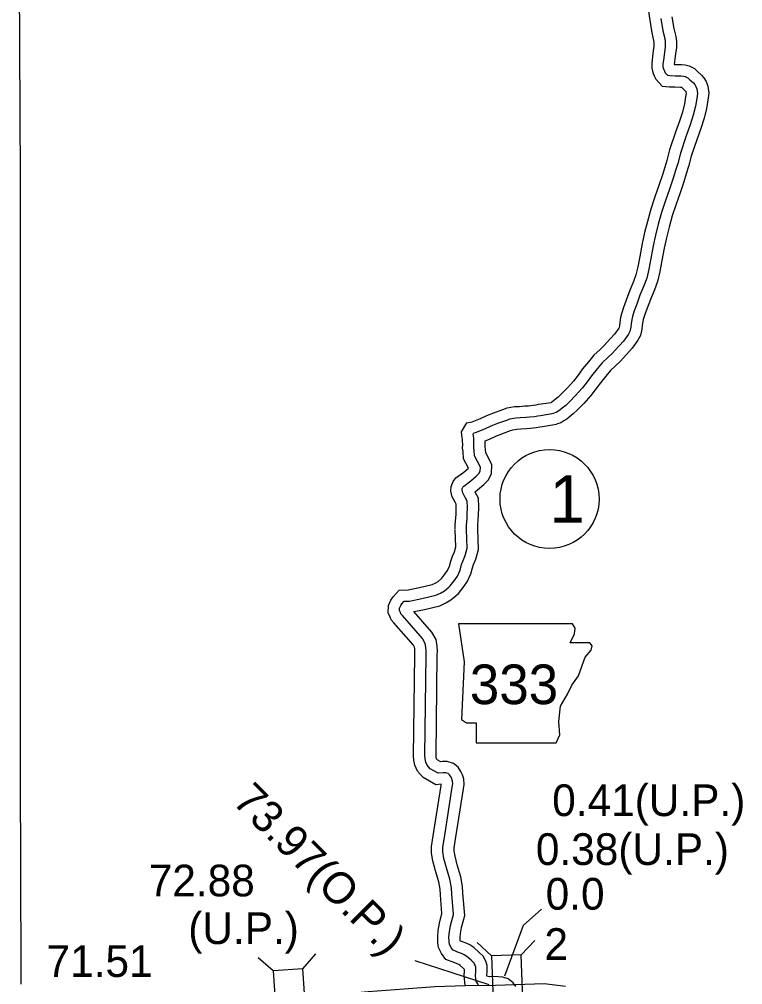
# Model space of a CAD drawing. Extents: x 31699 to 244310, y -8841 to 11474.
# Drawn here: x 94945 to 95588, y 4792 to 5649 of the extents above; entities that cross this region are included whole.
import ezdxf

# ---------------------------------------------------------------- set-up
doc = ezdxf.new("R2010")
doc.units = 0
for name, color, linetype in [('B_Logo', 7, 'Continuous'), ('G-ANNO-TEXT', 7, 'Continuous'), ('Level 55', 7, 'Continuous'), ('New Level (0)', 7, 'Continuous'), ('R_Border Notes', 7, 'Continuous'), ('R_Logo', 7, 'Continuous'), ('R_XS_EARTHWORK_STAGE1', 7, 'Continuous'), ('S_WALL', 7, 'Continuous'), ('S_WALL_ANNOT', 7, 'Continuous')]:
    doc.layers.add(name, color=color, linetype=linetype)

msp = doc.modelspace()

# ---------------------------------------------------------------- linework, layer by layer
at = {"layer": 'B_Logo'}
for points in [[(95515, 5650.17), (95516.83, 5639.28), (95518.44, 5632.26), (95518.85, 5629.05), (95518.87, 5624.71), (95518.21, 5620.3), (95517.69, 5615.15), (95516.91, 5609.46), (95516.91, 5607.26), (95517.45, 5605.32), (95518.26, 5603.32), (95518.93, 5601.91), (95520.94, 5599.71), (95523.47, 5599.45), (95527.8, 5599.33), (95533.07, 5599.15), (95535.2, 5599.02), (95536.73, 5598.69), (95539.07, 5597.36), (95540.94, 5595.76), (95544.02, 5592.83), (95545.15, 5591.5), (95546.22, 5589.76), (95546.96, 5587.62), (95547.51, 5583.62), (95546.99, 5579.07), (95545.74, 5572.18), (95543.9, 5564.22), (95541.19, 5555.72), (95537.55, 5545.75), (95532.46, 5530.63), (95530.02, 5521.33), (95528.1, 5515.11), (95525.99, 5508.21), (95522.68, 5498.45), (95519.25, 5488.41), (95515.68, 5477.77), (95512.77, 5467.33), (95510.33, 5457.57), (95508.16, 5448.13), (95506.13, 5437.03), (95504.42, 5427.47), (95502.51, 5419.37), (95499.99, 5412.68), (95496.42, 5404.25), (95493.57, 5396.35), (95491.26, 5390.26), (95489.74, 5385.24), (95489.15, 5382.57), (95488.62, 5378.89), (95488.3, 5375.75), (95487.51, 5372), (95486.18, 5369.66), (95481.74, 5363.36), (95474.49, 5355.38), (95471.83, 5352.57), (95467.85, 5348.81), (95462.86, 5344.25), (95458.41, 5338.76), (95453.36, 5332.66), (95448.65, 5326.09), (95445.26, 5321.61), (95439.28, 5315.04), (95433.83, 5309.61), (95430.57, 5306.32), (95427.38, 5303.77), (95425.59, 5302.36), (95423.52, 5300.95), (95422.06, 5300.08), (95419.93, 5299.34)], [(95354.73, 5251.59), (95349.53, 5261.6), (95349.24, 5266.27), (95348.92, 5268.88), (95348.93, 5271.82), (95348.87, 5274.89), (95348.76, 5277.36), (95348.46, 5279.1), (95348.23, 5280.76), (95349, 5282.05), (95350.2, 5282.34), (95358.67, 5285.52), (95364.35, 5288.3), (95370.1, 5290.49), (95378.05, 5293.39), (95380.96, 5294.45), (95386.07, 5295.35), (95389.94, 5295.49), (95394.99, 5295.93), (95398.19, 5296.12), (95402.85, 5296.62), (95405.84, 5297.08), (95408.16, 5297.52), (95419.93, 5299.34)], [(95342.38, 5196.25), (95342.4, 5199.73), (95342.88, 5206.03), (95343.05, 5209.11), (95343.31, 5215.87), (95343.07, 5221.28), (95341.24, 5224.63), (95339.47, 5227.99), (95338.98, 5228.78), (95338.58, 5231.04), (95338.6, 5232.44), (95339.16, 5233.86), (95339.86, 5234.76), (95346.05, 5239.23), (95351.05, 5243.46), (95353.44, 5245.8), (95354.57, 5248.05), (95354.73, 5251.59)], [(95353.01, 4791.61), (95350.92, 4794.75), (95350.3, 4799.55), (95350.71, 4803.64), (95350.6, 4807.18), (95350.15, 4808.7), (95349.02, 4810.88), (95346.48, 4813.41), (95342.78, 4816.7), (95340.34, 4818.23), (95338.04, 4819.36), (95335.35, 4820.35), (95330.36, 4822.27), (95328.69, 4824.49), (95327.19, 4827.79), (95326.87, 4829.72), (95326.73, 4834.06), (95327.2, 4838.55), (95328.08, 4844.4), (95330.64, 4854.17), (95329.22, 4872.25), (95328.86, 4877.65), (95327.62, 4885.3), (95324.45, 4895.43), (95322.33, 4903.72), (95321.35, 4909.64), (95321.22, 4913.85), (95322.69, 4922.46), (95329.64, 4967.07), (95330.08, 4970.02), (95329.94, 4972.49), (95329.64, 4973.48), (95329.27, 4974.74), (95328.63, 4976.19), (95327.3, 4978.23), (95325.93, 4979.32), (95323.85, 4979.99), (95321.65, 4979.92), (95317.27, 4979.59), (95310.02, 4983.58), (95307.26, 4986.7), (95306.11, 4989.47), (95305.55, 4992.47), (95305.26, 4995.47), (95306.39, 5084.42), (95306.41, 5087.97), (95306.31, 5091.51), (95305.74, 5094.9), (95303.27, 5099.17), (95285.33, 5119.75), (95284.01, 5121.31), (95283.59, 5122.23), (95282.87, 5124.02), (95282.93, 5126.36), (95283.86, 5128.53), (95285.01, 5130.17), (95287, 5132.37), (95291.66, 5132.58), (95302.78, 5134.73), (95315.21, 5137.65), (95319.21, 5139.65), (95322.74, 5141.76), (95326.71, 5144.96), (95327.87, 5146.06), (95331.26, 5150.51), (95334.2, 5154.62), (95336.83, 5160.11), (95337.94, 5165.03), (95339.3, 5168.68), (95341.1, 5172.95), (95342.89, 5179.49), (95342.38, 5196.25)]]:
    msp.add_lwpolyline(points, dxfattribs=at)
at = {"layer": 'G-ANNO-TEXT'}
msp.add_lwpolyline([(95335.15, 5112.44), (95340.22, 5078.61), (95337.97, 5027.29), (95342.48, 5024.47), (95350.94, 5024.47), (95350.94, 5006.42), (95421.99, 5006.42), (95425.37, 5013.75), (95424.25, 5025.6), (95425.94, 5039.13), (95432.14, 5049.85), (95436.09, 5057.74), (95441.73, 5066.2), (95445.11, 5075.22), (95447.93, 5082.55), (95453.01, 5088.76), (95454.14, 5092.7), (95451.88, 5095.52), (95434.4, 5095.52), (95438.35, 5103.42), (95438.91, 5108.49), (95436.57, 5112.39)], close=True, dxfattribs=at)
at = {"layer": 'Level 55'}
for points in [[(95503.71, 5658.5), (95505.11, 5648.63), (95507.01, 5637.32), (95508.59, 5630.5), (95508.86, 5628.41), (95508.86, 5625.43), (95508.29, 5621.53), (95507.76, 5616.33), (95506.91, 5610.13), (95506.92, 5605.88), (95507.97, 5602.1), (95509.1, 5599.29), (95510.54, 5596.27), (95516.12, 5590.16), (95522.82, 5589.47), (95527.49, 5589.34), (95532.59, 5589.16), (95533.33, 5589.12), (95534.24, 5588.34), (95536.74, 5585.95), (95537.05, 5585.59), (95537.13, 5585.45), (95537.19, 5585.29), (95537.43, 5583.51), (95537.09, 5580.53), (95535.94, 5574.2), (95534.24, 5566.87), (95531.72, 5558.96), (95528.11, 5549.06), (95522.87, 5533.5), (95520.4, 5524.07), (95518.54, 5518.04), (95516.47, 5511.28), (95513.22, 5501.67), (95509.78, 5491.62), (95506.11, 5480.7), (95503.1, 5469.88), (95500.61, 5459.9), (95498.37, 5450.16), (95496.28, 5438.81), (95494.62, 5429.49), (95492.92, 5422.29), (95490.71, 5416.39), (95487.1, 5407.9), (95484.2, 5399.82), (95481.79, 5393.49), (95480.06, 5387.78), (95479.3, 5384.35), (95478.7, 5380.11), (95478.41, 5377.29), (95478.04, 5375.58), (95477.73, 5375.02), (95473.92, 5369.63), (95467.16, 5362.18), (95464.77, 5359.65), (95461.04, 5356.14), (95455.56, 5351.13), (95450.67, 5345.09), (95445.44, 5338.77), (95440.59, 5332.02), (95437.56, 5328), (95432.05, 5321.95), (95426.75, 5316.67), (95423.88, 5313.77), (95421.17, 5311.61), (95419.67, 5310.43), (95418.13, 5309.38), (95417.81, 5309.19), (95417.5, 5309.08)], [(95524.88, 5651.7), (95526.64, 5641.23), (95528.3, 5634.02), (95528.85, 5629.7), (95528.87, 5623.99), (95528.14, 5619.06), (95527.62, 5613.96), (95526.99, 5609.36), (95528.12, 5609.33), (95533.54, 5609.14), (95536.56, 5608.96), (95540.34, 5608.14), (95544.84, 5605.58), (95547.65, 5603.19), (95551.29, 5599.71), (95553.26, 5597.4), (95555.31, 5594.08), (95556.74, 5589.95), (95557.58, 5583.72), (95556.88, 5577.61), (95555.54, 5570.16), (95553.55, 5561.57), (95550.65, 5552.49), (95546.99, 5542.44), (95542.04, 5527.76), (95539.64, 5518.59), (95537.66, 5512.17), (95535.51, 5505.15), (95532.15, 5495.22), (95528.72, 5485.2), (95525.24, 5474.84), (95522.44, 5464.78), (95520.06, 5455.23), (95517.96, 5446.11), (95515.97, 5435.25), (95514.21, 5425.44), (95512.09, 5416.45), (95509.28, 5408.97), (95505.73, 5400.6), (95502.95, 5392.88), (95500.73, 5387.03), (95499.42, 5382.71), (95498.99, 5380.78), (95498.55, 5377.67), (95498.19, 5374.2), (95496.98, 5368.42), (95494.64, 5364.29), (95489.55, 5357.09), (95481.83, 5348.59), (95478.9, 5345.49), (95474.65, 5341.48), (95470.16, 5337.38), (95466.15, 5332.42), (95461.28, 5326.55), (95456.7, 5320.17), (95452.97, 5315.21), (95446.51, 5308.13), (95440.91, 5302.54), (95437.27, 5298.87), (95433.59, 5295.93), (95431.5, 5294.29), (95428.91, 5292.52), (95426.31, 5290.97), (95422.35, 5289.59)], [(95343.99, 5250.58), (95339.68, 5258.87), (95339.28, 5265.36), (95338.92, 5268.29), (95338.93, 5271.74), (95338.88, 5274.57), (95338.8, 5276.28), (95338.58, 5277.56), (95337.84, 5282.89), (95342.59, 5290.78), (95347.25, 5291.92), (95354.7, 5294.71), (95360.36, 5297.49), (95366.61, 5299.86), (95374.62, 5302.78), (95378.36, 5304.14), (95385.01, 5305.32), (95389.32, 5305.48), (95394.26, 5305.9), (95397.36, 5306.09), (95401.56, 5306.54), (95404.13, 5306.93), (95406.45, 5307.38), (95417.5, 5309.08)], [(95364.84, 5253.83), (95359.38, 5264.33), (95359.2, 5267.19), (95358.92, 5269.46), (95358.93, 5271.9), (95358.88, 5274.91), (95362.64, 5276.32), (95368.33, 5279.12), (95373.59, 5281.12), (95381.47, 5283.99), (95383.56, 5284.75), (95387.13, 5285.38), (95390.55, 5285.51), (95395.73, 5285.95), (95399.02, 5286.16), (95404.13, 5286.7), (95407.54, 5287.22), (95409.87, 5287.67), (95422.35, 5289.59)], [(95332.38, 5196.33), (95332.41, 5200.14), (95332.9, 5206.68), (95333.06, 5209.58), (95333.3, 5215.85), (95333.18, 5218.53), (95332.43, 5219.9), (95330.79, 5223.01), (95329.47, 5225.13), (95328.56, 5230.24), (95328.63, 5234.41), (95330.39, 5238.9), (95332.88, 5242.05), (95339.88, 5247.11), (95343.99, 5250.58)], [(95352.38, 5196.18), (95352.4, 5199.32), (95352.85, 5205.38), (95353.04, 5208.64), (95353.31, 5215.9), (95352.96, 5224.04), (95350.05, 5229.37), (95349.89, 5229.66), (95352.22, 5231.34), (95357.79, 5236.06), (95361.63, 5239.83), (95364.47, 5245.46), (95364.84, 5253.83)], [(95341.29, 4791.16), (95340.24, 4799.41), (95340.69, 4803.98), (95340.66, 4805.09), (95339.62, 4806.12), (95336.76, 4808.67), (95335.46, 4809.48), (95334.1, 4810.16), (95331.83, 4810.99), (95324.08, 4813.97), (95320.04, 4819.36), (95317.55, 4824.84), (95316.89, 4828.73), (95316.72, 4834.42), (95317.27, 4839.81), (95318.27, 4846.42), (95320.54, 4855.07), (95319.25, 4871.52), (95318.91, 4876.51), (95317.87, 4883), (95314.83, 4892.7), (95312.54, 4901.67), (95311.37, 4908.67), (95311.19, 4914.55), (95312.82, 4924.07), (95319.75, 4968.58), (95319.93, 4969.76), (95315.06, 4969.39), (95303.68, 4975.65), (95298.66, 4981.33), (95296.47, 4986.61), (95295.64, 4991.06), (95295.26, 4995.04), (95296.39, 5084.52), (95296.41, 5087.85), (95296.33, 5090.52), (95296.17, 5091.47), (95295.1, 5093.33), (95277.73, 5113.24), (95275.5, 5115.9), (95274.41, 5118.25), (95272.82, 5122.2), (95272.98, 5128.54), (95275.08, 5133.42), (95277.18, 5136.42), (95282.39, 5142.17), (95290.48, 5142.53), (95300.69, 5144.51), (95311.79, 5147.12), (95314.4, 5148.42), (95317.01, 5149.98), (95320.11, 5152.49), (95320.4, 5152.76), (95323.22, 5156.46), (95325.56, 5159.72), (95327.32, 5163.42), (95328.34, 5167.88), (95329.99, 5172.36), (95331.63, 5176.23), (95332.85, 5180.69), (95332.38, 5195.95)], [(95386.05, 4789.93), (95383.79, 4793.29), (95379.43, 4796.79), (95374.65, 4798.47), (95366.33, 4798.82), (95362.69, 4798.7), (95360.44, 4799.14), (95360.37, 4799.69), (95360.72, 4803.3), (95360.56, 4808.77), (95359.48, 4812.46), (95357.17, 4816.87), (95353.34, 4820.69), (95348.81, 4824.73), (95345.21, 4826.98), (95341.98, 4828.57), (95338.86, 4829.71), (95336.97, 4830.44), (95336.84, 4830.73), (95336.75, 4833.7), (95337.12, 4837.29), (95337.89, 4842.37), (95340.75, 4853.27), (95339.2, 4872.97), (95338.8, 4878.79), (95337.38, 4887.6), (95334.07, 4898.17), (95332.13, 4905.78), (95331.32, 4910.62), (95331.25, 4913.16), (95332.56, 4920.85), (95339.53, 4965.56), (95340.13, 4969.57), (95339.86, 4974.23), (95339.23, 4976.33), (95338.68, 4978.2), (95337.44, 4980.99), (95334.8, 4985.03), (95330.75, 4988.28), (95325.27, 4990.04), (95321.12, 4989.91), (95319.48, 4989.79), (95316.37, 4991.5), (95315.86, 4992.07), (95315.75, 4992.34), (95315.46, 4993.87), (95315.27, 4995.89), (95316.39, 5084.33), (95316.42, 5088.09), (95316.28, 5092.5), (95315.3, 5098.34), (95311.45, 5105.01), (95295.62, 5123.16), (95304.87, 5124.95), (95318.63, 5128.18), (95324.02, 5130.87), (95328.48, 5133.54), (95333.3, 5137.43), (95335.34, 5139.36), (95339.31, 5144.57), (95342.84, 5149.51), (95346.33, 5156.81), (95347.55, 5162.17), (95348.6, 5165), (95350.56, 5169.67), (95352.93, 5178.29), (95352.37, 5196.56)]]:
    msp.add_lwpolyline(points, dxfattribs=at)
at = {"layer": 'New Level (0)'}
msp.add_lwpolyline([(95430.35, 4789.95), (95411.41, 4792.58), (95367.96, 4791.04), (95341.12, 4790.68), (95314.06, 4789.91), (95286.83, 4787.72), (95255, 4785.26), (95235.93, 4783.51), (95219.19, 4781.01), (95198.43, 4779.6)], dxfattribs=at)
at = {"layer": 'R_Border Notes'}
msp.add_circle((95416.17, 5223.19), 44, dxfattribs=at)
at = {"layer": 'R_Logo'}
for points in [[(95485.8, 6390.38), (95310.82, 6389.25), (95123.14, 6389.04), (95123.25, 6393.79), (94947.9, 6391.82), (94946.77, 6391.95), (94946.59, 6212.23), (94945.86, 6035.71), (94946.06, 5860.94), (94944.93, 5683.68), (94945.67, 5508.17), (94945.8, 5333.13)], [(94945.8, 5333.13), (94945.72, 5156.21), (94945.73, 4979.53), (94946.26, 4803.52), (94946.28, 4792.08)]]:
    msp.add_lwpolyline(points, dxfattribs=at)
at = {"layer": 'R_XS_EARTHWORK_STAGE1'}
for p, q in [((95364.6, 4817.2), (95351.72, 4829.19)), ((95390.98, 4818.14), (95402.98, 4831.02)), ((95170.52, 4804.05), (95157.27, 4815.62)), ((95196.86, 4805.82), (95208.44, 4819.08))]:
    msp.add_line(p, q, dxfattribs=at)
for points in [[(95393.79, 4738.99), (95390.98, 4818.14), (95364.6, 4817.2), (95367.41, 4738.05)], [(95202.2, 4726.8), (95196.86, 4805.82), (95170.52, 4804.05), (95175.86, 4725.03)]]:
    msp.add_lwpolyline(points, close=True, dxfattribs=at)
at = {"layer": 'S_WALL'}
msp.add_line((95296.3, 4813.17), (95362.26, 4791.72), dxfattribs=at)
at = {"layer": 'S_WALL_ANNOT'}
for p, q in [((95408.92, 4858.76), (95392.83, 4844.28)), ((95392.83, 4844.28), (95376.21, 4799.23))]:
    msp.add_line(p, q, dxfattribs=at)

# ---------------------------------------------------------------- texts
at = {"layer": 'G-ANNO-TEXT'}
msp.add_text('333', height=35.2, dxfattribs=at).set_placement((95345.27, 5040.95))
at = {"layer": 'R_Border Notes'}
msp.add_text('1', height=42.24, dxfattribs=at).set_placement((95416.17, 5202.07))
at = {"layer": 'R_XS_EARTHWORK_STAGE1'}
msp.add_text('2', height=28.16, dxfattribs=at).set_placement((95411.59, 4813.7))
at = {"layer": 'S_WALL'}
msp.add_text('73.97(O.P.)', height=28.1599, rotation=315, dxfattribs=at).set_placement((95133.3, 4953.56))
for s, p in [('0.41(U.P.)', (95418.51, 4941.48)), ('0.38(U.P.)', (95403.98, 4898.04)), ('72.88', (95059.95, 4870.16)), ('(U.P.)', (95095.06, 4827.8))]:
    msp.add_text(s, height=28.16, dxfattribs=at).set_placement(p)
at = {"layer": 'S_WALL_ANNOT'}
for s, p in [('0.0', (95412.71, 4858.35)), ('71.51', (94969.14, 4798.56))]:
    msp.add_text(s, height=28.16, dxfattribs=at).set_placement(p)

doc.saveas('drawing.dxf')
